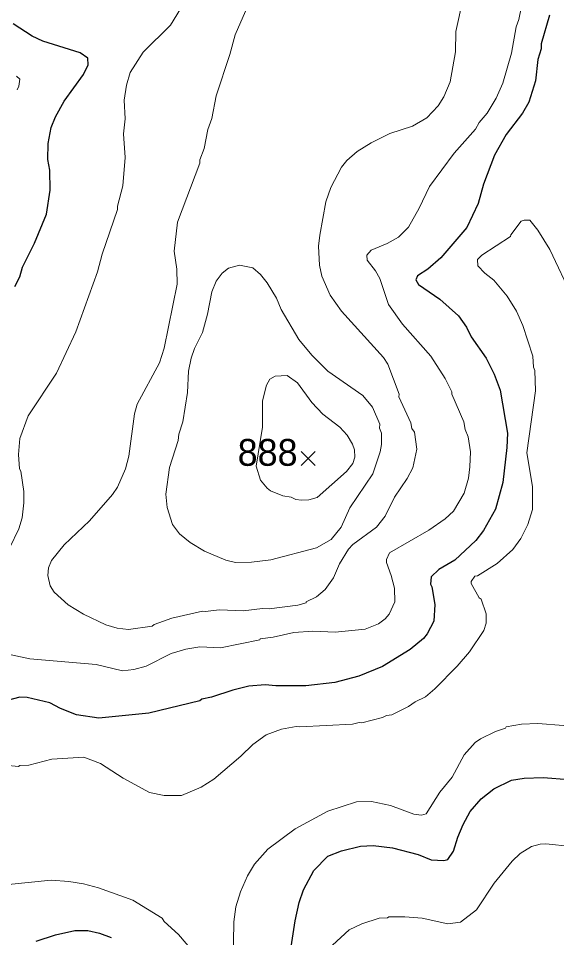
# Model space of a CAD drawing. Extents: x 265.7 to 292.1, y 7676.2 to 7704.2.
# Drawn here: x 272.305 to 273.909, y 7692.446 to 7695.187 of the extents above; entities that cross this region are included whole.
import ezdxf
from ezdxf.enums import TextEntityAlignment as Align

# ---------------------------------------------------------------- set-up
doc = ezdxf.new("R2010")
doc.units = 0
doc.header["$LTSCALE"] = 0.032
for name, color, linetype, lineweight in [('1', 7, 'Continuous', 25), ('2', 7, 'Continuous', 13), ('21', 7, 'Continuous', 25)]:
    doc.layers.add(name, color=color, linetype=linetype, lineweight=lineweight)
doc.layers.add('61', color=7, linetype='Continuous')

msp = doc.modelspace()

# ---------------------------------------------------------------- linework, layer by layer
at = {"layer": '1'}
for points in [[(272.2949, 7694.3874), (272.3092, 7694.4161), (272.3172, 7694.4448), (272.3531, 7694.5166), (272.389, 7694.6028), (272.4002, 7694.6746), (272.3986, 7694.7337), (272.393, 7694.7656), (272.3938, 7694.8135), (272.4034, 7694.8614), (272.4162, 7694.8933), (272.4417, 7694.9396), (272.4991, 7695.0194), (272.5135, 7695.0481), (272.5127, 7695.068), (272.4896, 7695.084), (272.3779, 7695.1183), (272.3459, 7695.1334), (272.2893, 7695.1702)], [(273.8876, 7695.1965), (273.8629, 7695.1103), (273.8629, 7695.096), (273.8533, 7695.064), (273.8461, 7695.0002), (273.8262, 7694.9364), (273.807, 7694.9044), (273.7583, 7694.8406), (273.724, 7694.7784), (273.6913, 7694.6922), (273.6753, 7694.6347), (273.641, 7694.5629), (273.5636, 7694.4727), (273.5253, 7694.4384), (273.4942, 7694.4185), (273.4894, 7694.4073), (273.4974, 7694.393), (273.5612, 7694.3498), (273.6163, 7694.2996), (273.6402, 7694.2661), (273.6538, 7694.2374), (273.6985, 7694.1735), (273.7232, 7694.1256), (273.7408, 7694.0778), (273.7623, 7693.9501), (273.7607, 7693.907), (273.7488, 7693.8033), (273.7272, 7693.7235), (273.6913, 7693.6596), (273.6682, 7693.6301), (273.6051, 7693.571), (273.558, 7693.5439), (273.5349, 7693.5216), (273.5333, 7693.4992), (273.5373, 7693.4913), (273.5461, 7693.4394), (273.5429, 7693.3891), (273.5229, 7693.3516), (273.5118, 7693.338), (273.4727, 7693.3045), (273.3905, 7693.2542), (273.3195, 7693.2255), (273.2476, 7693.2064), (273.1615, 7693.1968), (273.0721, 7693.1968), (273.0402, 7693.2), (272.9923, 7693.196), (272.9444, 7693.184), (272.8806, 7693.1625), (272.8519, 7693.1569)], [(272.3994, 7693.1457), (272.3316, 7693.1617), (272.31, 7693.1625), (272.2374, 7693.1441)], [(272.8519, 7693.1569), (272.8455, 7693.1521), (272.6939, 7693.1154), (272.5446, 7693.1002), (272.4784, 7693.1106), (272.4305, 7693.129), (272.3994, 7693.1457)], [(273.116, 7692.4052), (273.1295, 7692.4962), (273.1423, 7692.5505), (273.1551, 7692.5888), (273.1854, 7692.6462), (273.2269, 7692.6885), (273.2676, 7692.7045), (273.3242, 7692.7188), (273.3625, 7692.7204), (273.42, 7692.714), (273.4966, 7692.6933), (273.5349, 7692.6781), (273.5732, 7692.6757), (273.5844, 7692.6789), (273.6019, 7692.7037), (273.6147, 7692.7452), (273.6307, 7692.7835), (273.6514, 7692.8218), (273.6841, 7692.8593), (273.7216, 7692.8896), (273.7743, 7692.9151), (273.8126, 7692.9215), (273.8685, 7692.9231), (273.9451, 7692.9175)], [(272.3587, 7692.4355), (272.4162, 7692.4539), (272.4736, 7692.4667), (272.5119, 7692.4667), (272.547, 7692.4587), (272.5821, 7692.4459)]]:
    msp.add_lwpolyline(points, dxfattribs=at)
at = {"layer": '2'}
for points in [[(272.2837, 7693.2894), (272.3396, 7693.2774), (272.5375, 7693.2598), (272.6157, 7693.2415), (272.6492, 7693.2455), (272.6859, 7693.255), (272.7609, 7693.2934), (272.804, 7693.3061), (272.8463, 7693.3133), (272.9077, 7693.3101), (273.0242, 7693.3333), (273.0258, 7693.3364), (273.0641, 7693.3412), (273.1264, 7693.3556), (273.1822, 7693.3596), (273.2492, 7693.3564), (273.3386, 7693.3652), (273.3785, 7693.3819), (273.3977, 7693.3963), (273.4096, 7693.4099), (273.4264, 7693.4474), (273.4256, 7693.4873), (273.416, 7693.5256), (273.4016, 7693.5639), (273.4024, 7693.5734), (273.4112, 7693.5934), (273.5285, 7693.6604), (273.5764, 7693.6947), (273.6011, 7693.7171), (273.6331, 7693.7713), (273.6458, 7693.816), (273.6506, 7693.8495), (273.6522, 7693.8942), (273.645, 7693.9389), (273.6362, 7693.9613), (273.6323, 7693.9836), (273.5971, 7694.0666), (273.5971, 7694.073), (273.5764, 7694.1129), (273.5341, 7694.1799), (273.4495, 7694.2749), (273.408, 7694.3331), (273.3817, 7694.4113), (273.3697, 7694.4336), (273.3442, 7694.4656), (273.3434, 7694.4807), (273.3562, 7694.4951), (273.404, 7694.515), (273.4376, 7694.5342), (273.4671, 7694.5637), (273.499, 7694.6204), (273.5301, 7694.6858), (273.6035, 7694.7848), (273.6674, 7694.8566), (273.6785, 7694.8757), (273.7017, 7694.9044), (273.7288, 7694.9491), (273.7488, 7694.9938), (273.7743, 7695.0832), (273.7879, 7695.1614), (273.7958, 7695.1837), (273.811, 7695.2563)], [(272.8096, 7695.2571), (272.7992, 7695.2332), (272.7585, 7695.1662), (272.6771, 7695.0856), (272.638, 7695.0249), (272.6276, 7694.9874), (272.6204, 7694.9427)], [(273.2341, 7694.3618), (273.2093, 7694.4177), (273.2022, 7694.4512), (273.1998, 7694.5071), (273.203, 7694.5406), (273.2213, 7694.6395), (273.2357, 7694.6826), (273.2684, 7694.7433), (273.2843, 7694.7624), (273.3147, 7694.7895), (273.3562, 7694.8159), (273.412, 7694.8438), (273.4791, 7694.8653), (273.5221, 7694.8901), (273.5564, 7694.926), (273.5732, 7694.9523), (273.5916, 7694.997), (273.6075, 7695.0864), (273.6083, 7695.1478), (273.6291, 7695.2428)], [(272.9891, 7695.2236), (272.9516, 7695.1375), (272.9356, 7695.0784), (272.8941, 7694.9555), (272.8814, 7694.8885), (272.8702, 7694.855), (272.859, 7694.7991), (272.8463, 7694.7648), (272.8463, 7694.7544), (272.7792, 7694.5789), (272.7697, 7694.4927), (272.7776, 7694.4384), (272.7784, 7694.3938), (272.7401, 7694.2038), (272.7258, 7694.1592), (272.6595, 7694.0363), (272.6508, 7694.0075), (272.6348, 7693.8815), (272.6244, 7693.8432), (272.6005, 7693.7889), (272.5861, 7693.7666), (272.5175, 7693.6884), (272.4417, 7693.6165), (272.4042, 7693.5703), (272.3946, 7693.5479), (272.393, 7693.5256), (272.4002, 7693.4952), (272.4122, 7693.4761), (272.4537, 7693.4378), (272.4992, 7693.4099), (272.5662, 7693.3787), (272.5997, 7693.3684), (272.6332, 7693.3644), (272.7034, 7693.3747), (272.7098, 7693.3795), (272.7625, 7693.3987), (272.8534, 7693.4194), (272.8614, 7693.4178), (272.9045, 7693.4234), (272.9747, 7693.4202), (273.0322, 7693.4274), (273.0529, 7693.4258), (273.1375, 7693.437), (273.163, 7693.4442), (273.163, 7693.4466), (273.1934, 7693.4617), (273.2189, 7693.4833), (273.2436, 7693.5184), (273.262, 7693.5607), (273.2883, 7693.6038), (273.3019, 7693.6181), (273.3721, 7693.6692), (273.3985, 7693.7027), (273.4256, 7693.7586), (273.4639, 7693.8144), (273.4806, 7693.8463), (273.4926, 7693.9022), (273.4854, 7693.9533), (273.4774, 7693.9636), (273.4743, 7693.9804)], [(272.2997, 7695.0146), (272.3092, 7695.005), (272.3068, 7694.9842), (272.3021, 7694.9731)], [(272.6204, 7694.9427), (272.6236, 7694.8869), (272.6188, 7694.8422), (272.6236, 7694.772), (272.6164, 7694.6874), (272.6005, 7694.6268), (272.6005, 7694.6172), (272.555, 7694.4831), (272.5414, 7694.4305), (272.476, 7694.2517), (272.4186, 7694.1288), (272.3348, 7694.0012), (272.31, 7693.9341), (272.3052, 7693.8862), (272.3084, 7693.8432), (272.3124, 7693.8368), (272.3212, 7693.7761), (272.3212, 7693.7426), (272.3164, 7693.6979), (272.3068, 7693.6644), (272.2797, 7693.6086)], [(273.673, 7693.5248), (273.732, 7693.5615), (273.7783, 7693.603), (273.8022, 7693.6357), (273.823, 7693.6772), (273.8373, 7693.7219), (273.8365, 7693.7905), (273.8198, 7693.891), (273.8461, 7694.0762), (273.8437, 7694.1368), (273.8397, 7694.1464), (273.8381, 7694.1791), (273.8086, 7694.2709), (273.7895, 7694.314), (273.7615, 7694.3586), (273.7216, 7694.4057), (273.6945, 7694.4273), (273.6745, 7694.4488), (273.673, 7694.4672), (273.6865, 7694.4807), (273.7719, 7694.5366), (273.7727, 7694.5414), (273.803, 7694.5821), (273.8126, 7694.5853), (273.8294, 7694.5845), (273.8533, 7694.5549), (273.8884, 7694.4975), (273.957, 7694.3523)], [(273.4743, 7693.9804), (273.4391, 7694.0578), (273.4399, 7694.0666), (273.4056, 7694.156), (273.3929, 7694.1751), (273.2684, 7694.3132), (273.2341, 7694.3618)], [(273.6985, 7693.4115), (273.6841, 7693.4545), (273.6777, 7693.4585), (273.6546, 7693.5016), (273.6546, 7693.508), (273.665, 7693.5232), (273.673, 7693.5248)], [(272.2653, 7692.9598), (272.306, 7692.9558), (272.3092, 7692.959), (272.3364, 7692.9598), (272.405, 7692.9782), (272.5007, 7692.9837), (272.5502, 7692.9646), (272.6173, 7692.9215), (272.6955, 7692.8784), (272.7401, 7692.8696), (272.7912, 7692.8696), (272.8503, 7692.8944), (272.8878, 7692.9183), (272.9684, 7692.9869), (273.0035, 7693.0213), (273.0434, 7693.0508), (273.0896, 7693.0675), (273.1327, 7693.0755), (273.1439, 7693.0739), (273.3003, 7693.0827), (273.3203, 7693.0875), (273.3282, 7693.0859), (273.3897, 7693.1018), (273.4024, 7693.1082), (273.4176, 7693.1098), (273.4679, 7693.1346), (273.4878, 7693.1489), (273.5181, 7693.1641), (273.5461, 7693.1872), (273.6123, 7693.2551), (273.649, 7693.2981), (273.6921, 7693.3612), (273.6985, 7693.3835), (273.6985, 7693.4115)], [(274.0057, 7693.0723), (273.8525, 7693.0843), (273.8046, 7693.0819), (273.7583, 7693.0739), (273.7567, 7693.0707), (273.7264, 7693.0604), (273.6817, 7693.0388), (273.6658, 7693.0276), (273.6331, 7692.9909), (273.5979, 7692.9239), (273.5612, 7692.88), (273.5205, 7692.8146), (273.5062, 7692.8106), (273.4838, 7692.8138), (273.4136, 7692.8401)], [(273.4136, 7692.8401), (273.3578, 7692.8513), (273.3131, 7692.8505), (273.2269, 7692.8226), (273.1295, 7692.7699), (273.0482, 7692.71), (273.009, 7692.6646)], [(273.953, 7692.7172), (273.8764, 7692.7252), (273.8597, 7692.7244), (273.8341, 7692.718), (273.7998, 7692.6965), (273.7759, 7692.6741), (273.7232, 7692.6079), (273.6706, 7692.5289), (273.6227, 7692.4922), (273.5844, 7692.4874), (273.5078, 7692.5034), (273.4567, 7692.5082), (273.4088, 7692.5082), (273.4048, 7692.505), (273.3801, 7692.5034), (273.329, 7692.4874), (273.2907, 7692.4691), (273.2413, 7692.4236)], [(273.009, 7692.6646), (272.9875, 7692.6303), (272.9668, 7692.5824), (272.9532, 7692.5377), (272.9468, 7692.493), (272.9452, 7692.3725)], [(272.8343, 7692.3941), (272.7824, 7692.4555), (272.7401, 7692.4938), (272.7338, 7692.5034), (272.646, 7692.5576), (272.5438, 7692.5943), (272.4992, 7692.6063), (272.4561, 7692.6135), (272.4034, 7692.6175), (272.2167, 7692.5983)]]:
    msp.add_lwpolyline(points, dxfattribs=at)
for points in [[(273.3873, 7693.9166), (273.3833, 7693.8942), (273.3609, 7693.8288), (273.2923, 7693.7275), (273.2668, 7693.6692), (273.2373, 7693.6325), (273.1934, 7693.6078), (273.0577, 7693.5726), (273.0003, 7693.5655), (272.9524, 7693.5647), (272.9237, 7693.571), (272.8598, 7693.5982), (272.8167, 7693.6237), (272.7856, 7693.65), (272.7641, 7693.6772), (272.7481, 7693.7283), (272.7441, 7693.7681), (272.7553, 7693.8479), (272.7816, 7693.9277), (272.7832, 7693.9469), (272.7952, 7693.9836), (272.8088, 7694.0714), (272.812, 7694.1352), (272.8199, 7694.1735), (272.8295, 7694.2022), (272.8534, 7694.2501), (272.8686, 7694.3044), (272.8814, 7694.3714), (272.8941, 7694.4033), (272.9125, 7694.4273), (272.9316, 7694.4416), (272.9636, 7694.4512), (273.0035, 7694.4424), (273.0266, 7694.4233), (273.0465, 7694.3985), (273.0745, 7694.3523), (273.088, 7694.3187), (273.1407, 7694.2294), (273.1798, 7694.1823), (273.2277, 7694.1352), (273.3314, 7694.0626), (273.3601, 7694.0275), (273.3817, 7693.9764), (273.3809, 7693.9644), (273.3873, 7693.9501)], [(273.0133, 7693.8511), (273.0266, 7693.8096), (273.0465, 7693.7857), (273.0569, 7693.7777), (273.0928, 7693.7634), (273.1184, 7693.7594), (273.1319, 7693.7522), (273.1487, 7693.7498), (273.171, 7693.7514), (273.195, 7693.7578), (273.2828, 7693.8352), (273.3019, 7693.8599), (273.3075, 7693.8783), (273.3067, 7693.8998), (273.3003, 7693.9174), (273.2851, 7693.9437), (273.2628, 7693.9676), (273.2125, 7694.0067), (273.1798, 7694.0418), (273.1367, 7694.1001), (273.1056, 7694.1216), (273.0705, 7694.12), (273.0545, 7694.1113), (273.0442, 7694.0929), (273.0322, 7694.0458), (273.033, 7693.9676)]]:
    msp.add_lwpolyline(points, close=True, dxfattribs=at)
at = {"layer": '21'}
for p, q in [((273.148, 7693.8951), (273.1892, 7693.8539)), ((273.1892, 7693.8951), (273.148, 7693.8539))]:
    msp.add_line(p, q, dxfattribs=at)

# ---------------------------------------------------------------- texts
at = {"layer": '61'}
msp.add_text('888', height=0.08, dxfattribs=at).set_placement((273.0478, 7693.8526), align=Align.CENTER)

doc.saveas('drawing.dxf')
